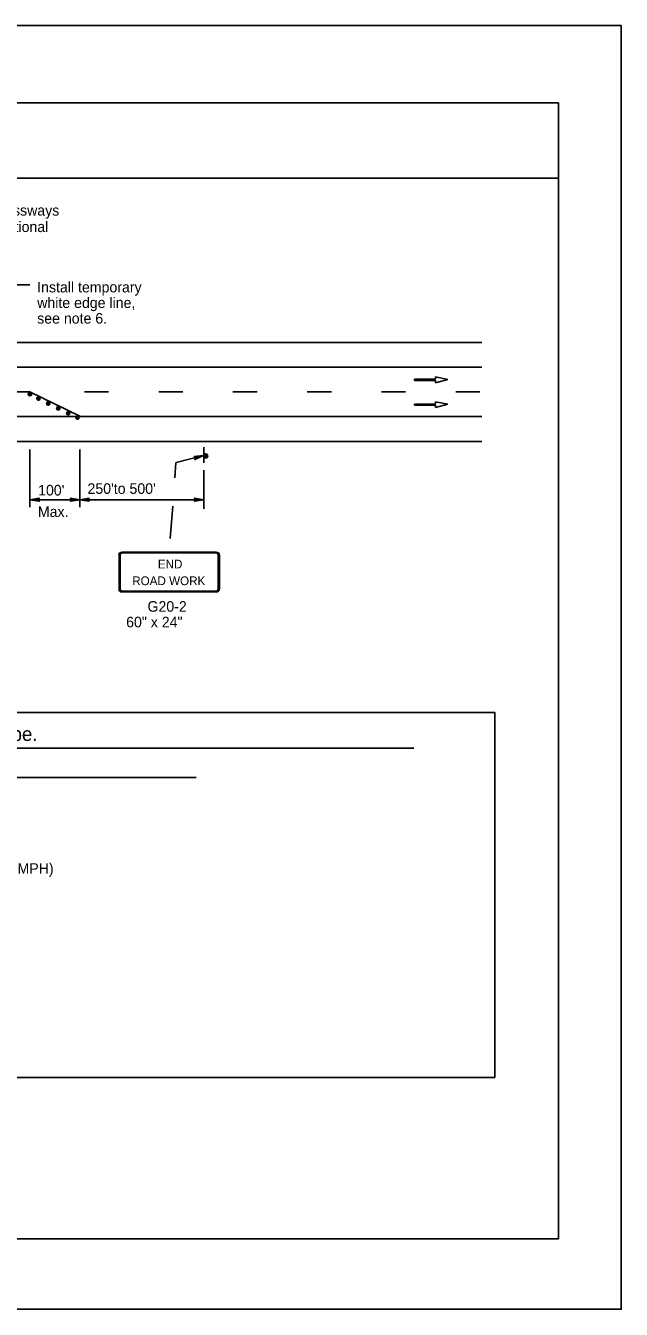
# Model space of a CAD drawing. Extents: x -14145 to -13521, y 30244 to 30661.
# Drawn here: x -13905.01 to -13893.17, y 30289.81 to 30315.31 of the extents above; entities that cross this region are included whole.
import ezdxf

# ---------------------------------------------------------------- set-up
doc = ezdxf.new("R2010")
doc.units = 0
for name, color, linetype in [('1', 7, 'Continuous'), ('10', 7, 'Continuous'), ('2', 7, 'Continuous'), ('5', 7, 'Continuous'), ('61', 7, 'Continuous')]:
    doc.layers.add(name, color=color, linetype=linetype)

msp = doc.modelspace()

# ---------------------------------------------------------------- linework, layer by layer
at = {"layer": '1'}
for p, q in [((-13904.928, 30310.161), (-13905.209, 30310.161)), ((-13923.033, 30309.016), (-13895.945, 30309.016)), ((-13923.033, 30308.524), (-13895.945, 30308.524)), ((-13896.868, 30308.282), (-13897.282, 30308.282)), ((-13897.282, 30308.282), (-13897.282, 30308.26)), ((-13896.624, 30308.281), (-13896.868, 30308.328)), ((-13896.868, 30308.328), (-13896.868, 30308.282)), ((-13896.866, 30308.215), (-13896.624, 30308.281)), ((-13909.318, 30308.032), (-13904.929, 30308.032)), ((-13904.929, 30308.032), (-13903.938, 30307.547)), ((-13903.365, 30308.032), (-13903.845, 30308.032)), ((-13901.889, 30308.032), (-13902.369, 30308.032)), ((-13900.413, 30308.032), (-13900.893, 30308.032)), ((-13898.937, 30308.032), (-13899.417, 30308.032)), ((-13897.461, 30308.032), (-13897.941, 30308.032)), ((-13897.282, 30308.26), (-13896.866, 30308.26)), ((-13896.866, 30308.26), (-13896.866, 30308.215)), ((-13895.985, 30308.032), (-13896.465, 30308.032)), ((-13896.868, 30307.79), (-13897.282, 30307.79)), ((-13897.282, 30307.79), (-13897.282, 30307.768)), ((-13896.624, 30307.789), (-13896.868, 30307.836)), ((-13896.868, 30307.836), (-13896.868, 30307.79)), ((-13896.866, 30307.723), (-13896.624, 30307.789)), ((-13923.033, 30307.54), (-13895.945, 30307.54)), ((-13897.282, 30307.768), (-13896.866, 30307.768)), ((-13896.866, 30307.768), (-13896.866, 30307.723)), ((-13923.033, 30307.048), (-13895.945, 30307.048)), ((-13904.928, 30305.739), (-13904.928, 30306.885)), ((-13903.937, 30305.739), (-13903.937, 30306.885)), ((-13902.025, 30306.626), (-13901.478, 30306.766)), ((-13901.472, 30306.933), (-13901.472, 30306.621)), ((-13901.472, 30306.933), (-13901.472, 30306.621)), ((-13902.049, 30306.323), (-13902.027, 30306.626)), ((-13901.473, 30306.476), (-13901.473, 30305.708)), ((-13904.928, 30305.889), (-13903.937, 30305.889)), ((-13901.472, 30305.889), (-13903.937, 30305.889)), ((-13902.138, 30305.117), (-13902.091, 30305.759)), ((-13903.158, 30304.798), (-13903.158, 30304.11)), ((-13903.133, 30304.798), (-13903.133, 30304.11)), ((-13901.224, 30304.849), (-13903.097, 30304.849)), ((-13901.224, 30304.849), (-13903.097, 30304.849)), ((-13901.224, 30304.834), (-13903.097, 30304.834)), ((-13901.224, 30304.834), (-13903.097, 30304.834)), ((-13901.188, 30304.11), (-13901.188, 30304.798)), ((-13901.163, 30304.11), (-13901.163, 30304.798)), ((-13903.097, 30304.073), (-13901.224, 30304.073)), ((-13903.097, 30304.058), (-13901.224, 30304.058))]:
    msp.add_line(p, q, dxfattribs=at)
for points in [[(-13901.658, 30306.742), (-13901.646, 30306.73), (-13901.478, 30306.766), (-13901.658, 30306.742), (-13901.664, 30306.748), (-13901.478, 30306.766), (-13901.64, 30306.712), (-13901.646, 30306.7), (-13901.478, 30306.766), (-13901.652, 30306.688), (-13901.646, 30306.7)], [(-13904.748, 30305.871), (-13904.76, 30305.883), (-13904.928, 30305.889), (-13904.748, 30305.871), (-13904.742, 30305.859), (-13904.928, 30305.889), (-13904.76, 30305.901), (-13904.754, 30305.913), (-13904.928, 30305.889), (-13904.742, 30305.919), (-13904.754, 30305.913)], [(-13904.117, 30305.913), (-13904.111, 30305.895), (-13903.937, 30305.889), (-13904.117, 30305.913), (-13904.123, 30305.919), (-13903.937, 30305.889), (-13904.111, 30305.883), (-13904.117, 30305.865), (-13903.937, 30305.889), (-13904.123, 30305.859), (-13904.117, 30305.865)], [(-13903.757, 30305.871), (-13903.763, 30305.883), (-13903.937, 30305.889), (-13903.757, 30305.871), (-13903.751, 30305.859), (-13903.937, 30305.889), (-13903.763, 30305.901), (-13903.757, 30305.913), (-13903.937, 30305.889), (-13903.751, 30305.919), (-13903.757, 30305.913)], [(-13901.652, 30305.913), (-13901.64, 30305.895), (-13901.472, 30305.889), (-13901.652, 30305.913), (-13901.658, 30305.919), (-13901.472, 30305.889), (-13901.64, 30305.877), (-13901.652, 30305.865), (-13901.472, 30305.889), (-13901.658, 30305.859), (-13901.652, 30305.865)]]:
    msp.add_lwpolyline(points, dxfattribs=at)
for centre, radius in [((-13904.929, 30307.987), 0.0354), ((-13904.932, 30307.99), 0.0143), ((-13904.761, 30307.898), 0.0331), ((-13904.762, 30307.899), 0.012), ((-13904.563, 30307.801), 0.0331), ((-13904.564, 30307.802), 0.012), ((-13904.365, 30307.704), 0.0331), ((-13904.366, 30307.705), 0.012), ((-13904.168, 30307.608), 0.0331), ((-13904.169, 30307.609), 0.012), ((-13903.985, 30307.521), 0.0331), ((-13903.986, 30307.522), 0.012), ((-13901.435, 30306.76), 0.0408)]:
    msp.add_circle(centre, radius, dxfattribs=at)
msp.add_arc((-13901.44, 30306.768), 0.0214, 189.521, 184.2501, dxfattribs=at)
for centre, major_axis, ratio, start_param, end_param in [((-13903.098, 30304.796), (0.0609, 0), 0.839899, 1.570796, 3.141593), ((-13903.098, 30304.796), (0, -0.0365), 0.999938, 3.141593, 4.712389), ((-13901.226, 30304.796), (-0.0609, 0), 0.839899, 3.141593, 4.712389), ((-13901.226, 30304.796), (0, 0.0365), 0.999938, 4.712389, 6.283185), ((-13903.098, 30304.109), (0.0609, 0), 0.839899, 3.141593, 4.712389), ((-13903.098, 30304.109), (0, -0.0365), 0.999938, 4.712389, 6.283185), ((-13901.226, 30304.109), (0, 0.0365), 0.999938, 3.141593, 4.712389), ((-13901.226, 30304.109), (-0.0609, 0), 0.839899, 1.570796, 3.141593)]:
    msp.add_ellipse(centre, major_axis=major_axis, ratio=ratio, start_param=start_param, end_param=end_param, dxfattribs=at)
at = {"layer": '10'}
for p, q in [((-13925.874, 30313.777), (-13894.422, 30313.777)), ((-13894.422, 30313.777), (-13894.422, 30291.207)), ((-13925.874, 30312.277), (-13894.422, 30312.277)), ((-13894.422, 30291.207), (-13925.874, 30291.207))]:
    msp.add_line(p, q, dxfattribs=at)
at = {"layer": '2'}
for p, q in [((-13917.246, 30300.953), (-13897.296, 30300.953)), ((-13913.059, 30300.369), (-13901.622, 30300.369))]:
    msp.add_line(p, q, dxfattribs=at)
at = {"layer": '5'}
msp.add_lwpolyline([(-13918.003, 30301.665), (-13895.69, 30301.665), (-13895.69, 30294.415), (-13918.003, 30294.415)], close=True, dxfattribs=at)
at = {"layer": '61'}
msp.add_lwpolyline([(-13926.174, 30315.307), (-13893.174, 30315.307), (-13893.174, 30289.807), (-13926.174, 30289.807)], close=True, dxfattribs=at)

# ---------------------------------------------------------------- texts
at = {"layer": '1'}
for s, height, p in [('END', 0.173, (-13902.386, 30304.524)), ('ROAD WORK', 0.173, (-13902.895, 30304.193)), ('            (Distance C and the second W20-5R sign may be eliminated if speeds are less than 45 MPH)', 0.21, (-13916.991, 30298.459))]:
    msp.add_text(s, height=height, dxfattribs=at).set_placement(p)
at = {"layer": '2'}
for s, height, p in [('Required for Freeways and Expressways', 0.21, (-13909.464, 30311.533)), ('when workers are present, but Optional', 0.21, (-13909.464, 30311.207)), ('Install temporary', 0.21, (-13904.784, 30310.008)), ('white edge line,', 0.21, (-13904.784, 30309.698)), ('see note 6.', 0.21, (-13904.784, 30309.388)), ("100'", 0.21, (-13904.766, 30305.974)), ("250'to 500'", 0.21, (-13903.784, 30306.006)), ('Max.', 0.21, (-13904.77, 30305.546)), ('G20-2', 0.21, (-13902.592, 30303.665)), ('60" x 24"', 0.21, (-13903.016, 30303.355)), ('Distance plaques on Advance Warning signs shall be the same series type.', 0.2772, (-13917.14, 30301.097))]:
    msp.add_text(s, height=height, dxfattribs=at).set_placement(p)

doc.saveas('drawing.dxf')
